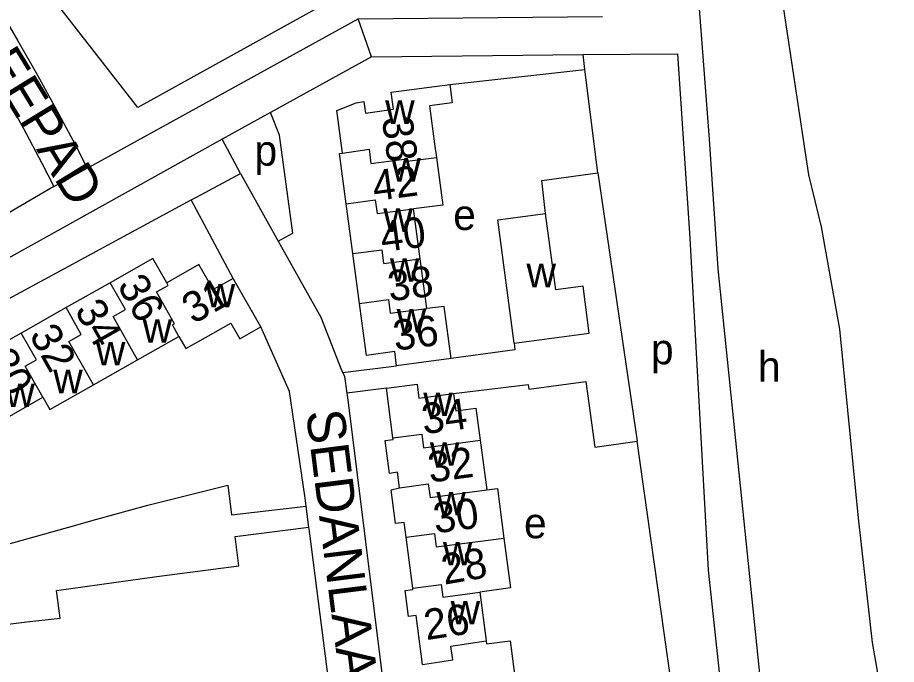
# Model space of a CAD drawing. Extents: x 157768 to 159790, y 387230 to 389604.
# Drawn here: x 159351.4 to 159466.7, y 389171.9 to 389256.7 of the extents above; entities that cross this region are included whole.
import ezdxf

# ---------------------------------------------------------------- set-up
doc = ezdxf.new("R2010")
doc.units = 0
for name, color, linetype in [('BLT_Basislijn', 7, 'Continuous'), ('BLT_Bebouwing', 7, 'Continuous'), ('BLT_Centroide', 7, 'Continuous'), ('BLT_Huisnummer', 7, 'Continuous'), ('BLT_Huisnummer_ tussenligend', 7, 'Continuous'), ('BLT_Onderverdeling_panden', 7, 'Continuous'), ('BLT_Straatnaam', 7, 'Continuous')]:
    doc.layers.add(name, color=color, linetype=linetype)

msp = doc.modelspace()

# ---------------------------------------------------------------- linework, layer by layer
at = {"layer": 'BLT_Basislijn'}
for p, q in [((159361.21, 389237.31), (159396.07, 389256.54)), ((159396.07, 389256.54), (159428.1, 389256.85)), ((159397.81, 389251.55), (159396.07, 389256.54)), ((159397.81, 389251.55), (159384.57, 389244.23)), ((159397.81, 389251.55), (159425.6, 389251.83)), ((159425.6, 389251.83), (159437.93, 389251.95)), ((159425.81, 389249.89), (159425.6, 389251.83)), ((159408.1, 389247.92), (159425.81, 389249.89)), ((159427.52, 389236.31), (159425.81, 389249.89)), ((159384.57, 389244.23), (159378.24, 389240.74)), ((159380.63, 389236.26), (159378.24, 389240.74)), ((159360.54, 389236.94), (159361.21, 389237.31)), ((159356.16, 389234.53), (159360.54, 389236.94)), ((159427.52, 389236.31), (159432.64, 389201.14)), ((159356.16, 389234.53), (159330.31, 389219.4)), ((159379.7, 389222.47), (159374.16, 389232.78)), ((159394.05, 389210.13), (159401.12, 389211.03)), ((159399.78, 389208.1), (159394.58, 389207.44)), ((159441.49, 389138.62), (159432.64, 389201.14)), ((159368.5, 389192.73), (159378.98, 389195.36)), ((159361.8, 389190.92), (159368.5, 389192.73)), ((159389.62, 389189.85), (159389.26, 389192.62)), ((159377.05, 389184.35), (159380.42, 389184.79)), ((159344.47, 389176.43), (159352.64, 389177.42))]:
    msp.add_line(p, q, dxfattribs=at)
for points in [[(159434.65, 389342.07), (159437.24, 389306.04), (159439.62, 389273.29), (159442.11, 389240.74)], [(159427.62, 389259.06), (159394.12, 389259.86), (159367.2, 389244.89), (159334.69, 389286.6)], [(159466.65, 389167.57), (159466.53, 389159.68), (159464.46, 389169.2), (159463.51, 389174.73), (159461.68, 389191.02), (159459.24, 389215.81), (159456.83, 389229.26), (159455.18, 389236.07), (159451.75, 389258.67), (159450.84, 389266.98)], [(159348.8, 389258.14), (159351.46, 389253.65), (159354.02, 389249.15), (159356.52, 389244.61), (159358.95, 389240.03), (159360.54, 389236.94)], [(159345.63, 389253.68), (159347.15, 389251.11), (159349.7, 389246.64), (159352.18, 389242.13), (159354.59, 389237.59), (159356.16, 389234.53)], [(159437.93, 389251.95), (159439.58, 389227.77), (159441.98, 389184.21), (159444.23, 389163.15)], [(159385.6, 389227.37), (159387.5, 389228.41), (159385.76, 389241.26), (159384.57, 389244.23)], [(159378.24, 389240.74), (159333.15, 389215.66), (159323.58, 389209.95), (159316.84, 389205.19), (159305.77, 389196.53), (159283.1, 389175.08), (159209.63, 389103.36), (159208.17, 389100.48), (159208.38, 389096.34), (159209.12, 389095.26), (159210.87, 389093.31)], [(159442.11, 389240.74), (159443.23, 389223.74), (159454.72, 389112.02)], [(159374.16, 389232.78), (159374.87, 389233.16), (159380.63, 389236.26)], [(159380.63, 389236.26), (159385.6, 389227.37)], [(159420.66, 389230.99), (159420.14, 389235.32), (159427.52, 389236.31)], [(159294.63, 389177.09), (159312.42, 389195.05), (159316.53, 389198.31), (159331.01, 389208.09), (159346.07, 389217.57), (159374.16, 389232.78)], [(159385.6, 389227.37), (159391.18, 389217.41), (159393.88, 389210.46), (159394.05, 389210.13)], [(159389.26, 389192.62), (159389.12, 389193.65), (159387.08, 389207.67), (159383.3, 389216.12)], [(159416.51, 389213.98), (159416.62, 389213.1), (159408.25, 389211.98)], [(159394.05, 389210.13), (159394.29, 389209.63), (159394.58, 389207.44)], [(159408.59, 389207.38), (159418.37, 389208.58), (159418.44, 389207.97)], [(159418.44, 389207.97), (159425.94, 389208.96), (159427.11, 389200.35), (159432.64, 389201.14)], [(159394.58, 389207.44), (159394.75, 389206.21), (159400.49, 389160.18), (159400.86, 389159.61)], [(159378.98, 389195.36), (159379.45, 389191.47), (159389.26, 389192.62)], [(159341.99, 389185.35), (159357.96, 389189.81), (159361.8, 389190.92)], [(159323.39, 389142.32), (159326.44, 389143.16), (159386.5, 389151.27), (159393.58, 389158.95), (159389.74, 389188.96), (159389.62, 389189.85)], [(159380.42, 389184.79), (159379.96, 389188.61), (159389.62, 389189.85)], [(159356.53, 389181.57), (159369.69, 389183.38), (159377.05, 389184.35)], [(159352.64, 389177.42), (159357.01, 389177.91), (159356.53, 389181.57)]]:
    msp.add_lwpolyline(points, dxfattribs=at)
at = {"layer": 'BLT_Bebouwing'}
for p, q in [((159395.38, 389225.73), (159394.51, 389232.26)), ((159404.21, 389225.07), (159403.34, 389231.61)), ((159396.25, 389219.21), (159395.38, 389225.73)), ((159405.08, 389218.52), (159404.21, 389225.07)), ((159383.3, 389216.12), (159379.7, 389222.47)), ((159363.56, 389221.91), (159357.78, 389218.65)), ((159357.78, 389218.65), (159351.9, 389215.31)), ((159408.25, 389211.98), (159401.12, 389211.03)), ((159361.36, 389208.51), (159367.16, 389211.79)), ((159400.64, 389201.56), (159399.78, 389208.1)), ((159348.83, 389203.56), (159354.72, 389206.9)), ((159412.01, 389181.35), (159412.86, 389174.94))]:
    msp.add_line(p, q, dxfattribs=at)
for points in [[(159394.01, 389238.91), (159393.26, 389244.52), (159395.8, 389245.52), (159396.83, 389245.67), (159397.04, 389244.17), (159400.7, 389244.66), (159400.42, 389246.9), (159408.1, 389247.92)], [(159408.1, 389247.92), (159408.42, 389245.5), (159405.43, 389245.1), (159406.1, 389240.12), (159406.33, 389238.36)], [(159394.51, 389232.26), (159393.62, 389238.88), (159394.01, 389238.91)], [(159406.33, 389238.36), (159407.16, 389232.11), (159403.34, 389231.61)], [(159416.51, 389213.98), (159414.4, 389230.17), (159420.66, 389230.99)], [(159416.51, 389213.98), (159426.38, 389215.28), (159425.57, 389221.45), (159421.98, 389220.98), (159420.66, 389230.99)], [(159370.98, 389221.89), (159369.17, 389225.09), (159363.56, 389221.91)], [(159379.7, 389222.47), (159377.07, 389221.01), (159375.19, 389224.3), (159370.98, 389221.89)], [(159401.12, 389211.03), (159400.88, 389212.88), (159397.16, 389212.38), (159396.25, 389219.21)], [(159408.25, 389211.98), (159407.34, 389218.81), (159405.08, 389218.52)], [(159372.58, 389214.86), (159373.48, 389213.27), (159375.05, 389214.16), (159379.4, 389216.62), (159380.56, 389214.57), (159383.3, 389216.12)], [(159351.9, 389215.31), (159346.05, 389212), (159347.9, 389208.73), (159346.39, 389207.88)], [(159367.16, 389211.79), (159372.58, 389214.86)], [(159354.72, 389206.9), (159355.64, 389205.28), (159361.36, 389208.51)], [(159399.78, 389208.1), (159403.8, 389208.63), (159404.04, 389206.79), (159408.59, 389207.38)], [(159408.59, 389207.38), (159408.89, 389205.11), (159411.5, 389205.47), (159412.07, 389201.27)], [(159401.5, 389195.01), (159401.23, 389197.05), (159400.18, 389196.91), (159399.61, 389201.23), (159400.66, 389201.36), (159400.64, 389201.56)], [(159412.07, 389201.27), (159412.95, 389194.74)], [(159402.35, 389188.55), (159402.09, 389190.48), (159400.99, 389190.34), (159400.39, 389194.77), (159401.5, 389195.01)], [(159412.95, 389194.74), (159414.34, 389194.92), (159415.19, 389188.43)], [(159403.23, 389181.86), (159402.35, 389188.55)], [(159415.19, 389188.43), (159416.05, 389181.88), (159412.01, 389181.35)], [(159404.51, 389171.85), (159403.67, 389178.28), (159402.68, 389178.15), (159402.26, 389181.53), (159403.25, 389181.66), (159403.23, 389181.86)], [(159412.86, 389174.94), (159412.91, 389174.54), (159416.01, 389174.94), (159416.77, 389169.23), (159418.45, 389169.39), (159418.93, 389165.76)]]:
    msp.add_lwpolyline(points, dxfattribs=at)
at = {"layer": 'BLT_Onderverdeling_panden'}
for points in [[(159394.01, 389238.91), (159397.5, 389239.42), (159397.75, 389237.55), (159402.44, 389238.18), (159402.51, 389237.85), (159406.33, 389238.36)], [(159394.51, 389232.26), (159398.32, 389232.77), (159398.55, 389230.98), (159403.34, 389231.61)], [(159395.38, 389225.73), (159399.19, 389226.23), (159399.42, 389224.44), (159404.21, 389225.07)], [(159367.16, 389211.79), (159363.94, 389217.49), (159365.55, 389218.4), (159363.56, 389221.91)], [(159372.58, 389214.86), (159371.72, 389216.38), (159372, 389216.54), (159369.64, 389220.71), (159371.16, 389221.57), (159370.98, 389221.89)], [(159396.25, 389219.21), (159400.06, 389219.7), (159400.29, 389217.91), (159405.08, 389218.52)], [(159361.36, 389208.51), (159358.14, 389214.21), (159359.77, 389215.13), (159357.78, 389218.65)], [(159354.72, 389206.9), (159352.42, 389210.97), (159353.89, 389211.8), (159351.9, 389215.31)], [(159400.64, 389201.56), (159404.41, 389202.07), (159404.65, 389200.28), (159412.07, 389201.27)], [(159401.5, 389195.01), (159405.27, 389195.52), (159405.51, 389193.73), (159412.95, 389194.74)], [(159402.35, 389188.55), (159406.08, 389189.04), (159406.31, 389187.27), (159415.19, 389188.43)], [(159403.23, 389181.86), (159406.95, 389182.35), (159407.17, 389180.67), (159412.01, 389181.35)], [(159404.51, 389171.85), (159408.5, 389172.45), (159408.23, 389174.24), (159412.86, 389174.94)]]:
    msp.add_lwpolyline(points, dxfattribs=at)

# ---------------------------------------------------------------- texts
at = {"layer": 'BLT_Centroide'}
for s, p in [('w', (159399.62, 389242.75)), ('p', (159382.48, 389237.27)), ('w', (159400.43, 389235.19)), ('w', (159399.37, 389228.59)), ('e', (159408.54, 389228.83)), ('w', (159400.24, 389222.06)), ('w', (159418.15, 389221.33)), ('w', (159376.09, 389218.69)), ('w', (159401.13, 389215.38)), ('w', (159367.81, 389214.06)), ('p', (159434.46, 389211.22)), ('w', (159361.69, 389211.06)), ('h', (159448.5, 389208.92)), ('w', (159356.1, 389207.43)), ('w', (159349.81, 389205.6)), ('w', (159404.61, 389204.44)), ('w', (159405.48, 389197.91)), ('w', (159406.33, 389191.41)), ('e', (159417.82, 389188.4)), ('w', (159407.19, 389184.84)), ('w', (159408.2, 389177.09))]:
    msp.add_text(s, height=4, dxfattribs=at).set_placement(p)
at = {"layer": 'BLT_Huisnummer'}
for s, rotation, p in [('38', 277.597, (159399.18, 389243.47)), ('42', 7.5225, (159398.21, 389232.61)), ('36', 299.5074, (159364.42, 389221.58)), ('31', 29.5032, (159374.46, 389216.42)), ('36', 7.5908, (159400.92, 389212.98)), ('30', 299.5074, (159347.23, 389211.89)), ('34', 7.5806, (159404.67, 389202.04)), ('28', 9.8763, (159407.36, 389182.3))]:
    msp.add_text(s, height=4, rotation=rotation, dxfattribs=at).set_placement(p)
at = {"layer": 'BLT_Huisnummer_ tussenligend'}
for s, rotation, p in [('40', 7.4841, (159399.24, 389225.92)), ('38', 7.3338, (159400.21, 389219.46)), ('34', 299.5074, (159358.83, 389218.32)), ('32', 299.5074, (159352.87, 389215.06)), ('32', 7.7059, (159405.49, 389195.68)), ('30', 7.4845, (159406.18, 389189.03)), ('26', 8.6568, (159405.01, 389175.03))]:
    msp.add_text(s, height=4, rotation=rotation, dxfattribs=at).set_placement(p)
at = {"layer": 'BLT_Straatnaam'}
for s, rotation, p in [('VENDEEPAD', 301.4653, (159337.12, 389266.68)), ('SEDANLAAN', 277.1755, (159389.22, 389204.99))]:
    msp.add_text(s, height=5, rotation=rotation, dxfattribs=at).set_placement(p)

doc.saveas('drawing.dxf')
